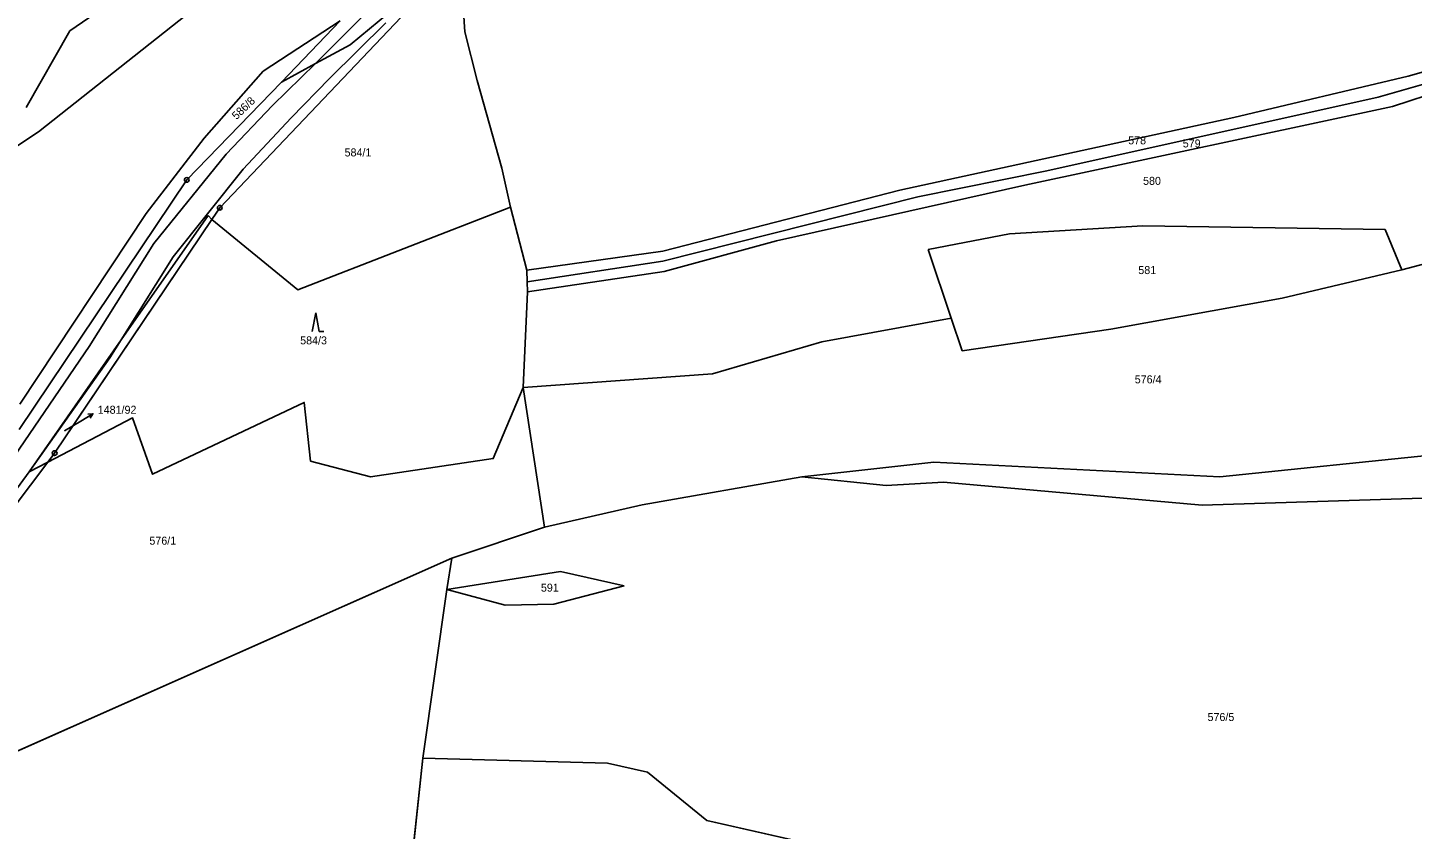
# Model space of a CAD drawing. Extents: x -760642 to -757221, y -1092371 to -1088855.
# Drawn here: x -759854.8 to -759560.7, y -1090241.2 to -1090070.9 of the extents above; entities that cross this region are included whole.
import ezdxf

# ---------------------------------------------------------------- set-up
doc = ezdxf.new("R2010")
doc.units = 0
for name, color, linetype in [('Vrstva 1', 7, 'Continuous'), ('Vrstva 16', 7, 'Continuous'), ('Vrstva 18', 7, 'Continuous'), ('Vrstva 24', 7, 'Continuous'), ('Vrstva 25', 7, 'Continuous'), ('Vrstva 30', 7, 'Continuous'), ('Vrstva 4', 7, 'Continuous')]:
    doc.layers.add(name, color=color, linetype=linetype)

msp = doc.modelspace()

# ---------------------------------------------------------------- linework, layer by layer
at = {"layer": 'Vrstva 1'}
for p, q in [((-759764.33, -1090056.94), (-759813.98, -1090109.12)), ((-759816.06, -1090064.14), (-759852.45, -1090092.99)), ((-759833.03, -1090062.75), (-759845.82, -1090071.54)), ((-759773.43, -1090063.83), (-759786.29, -1090074.49)), ((-759762.19, -1090067.41), (-759761.89, -1090071.76)), ((-759788.37, -1090069.44), (-759804.76, -1090080.12)), ((-759788.37, -1090069.44), (-759800.89, -1090082.41)), ((-759845.82, -1090071.54), (-759855.06, -1090087.82)), ((-759761.89, -1090071.76), (-759759.27, -1090082.12)), ((-759786.29, -1090074.49), (-759793.64, -1090078.47)), ((-759561.56, -1090081.2), (-759541.15, -1090075.38)), ((-759793.64, -1090078.47), (-759800.89, -1090082.41)), ((-759545.03, -1090079.06), (-759567.93, -1090085.62)), ((-759800.89, -1090082.41), (-759820.98, -1090103.22)), ((-759804.76, -1090080.12), (-759817.27, -1090094.33)), ((-759759.27, -1090082.12), (-759754.08, -1090100.68)), ((-759598.6, -1090089.96), (-759561.56, -1090081.2)), ((-759564.89, -1090087.58), (-759546.35, -1090081.56)), ((-759567.93, -1090085.62), (-759638.31, -1090101.31)), ((-759642.96, -1090104.34), (-759564.89, -1090087.58)), ((-759669.54, -1090105.36), (-759598.6, -1090089.96)), ((-759852.45, -1090092.99), (-759886.89, -1090115.79)), ((-759817.27, -1090094.33), (-759829.58, -1090110.37)), ((-759820.98, -1090103.22), (-759856.58, -1090156.24)), ((-759754.08, -1090100.68), (-759752.22, -1090108.97)), ((-759638.31, -1090101.31), (-759665.67, -1090106.78)), ((-759719.86, -1090118.35), (-759669.54, -1090105.36)), ((-759695.71, -1090116.15), (-759642.96, -1090104.34)), ((-759815.65, -1090111.6), (-759813.98, -1090109.12)), ((-759752.22, -1090108.97), (-759797.39, -1090126.57)), ((-759752.22, -1090108.97), (-759748.73, -1090122.36)), ((-759665.67, -1090106.78), (-759719.84, -1090120.5)), ((-759829.58, -1090110.37), (-759856.43, -1090150.86)), ((-759849.04, -1090161.27), (-759815.65, -1090111.6)), ((-759816.45, -1090110.76), (-759834.9, -1090137.21)), ((-759815.65, -1090111.6), (-759816.45, -1090110.76)), ((-759797.39, -1090126.57), (-759815.65, -1090111.6)), ((-759663.53, -1090118.02), (-759646.2, -1090114.65)), ((-759646.2, -1090114.65), (-759617.92, -1090112.97)), ((-759617.92, -1090112.97), (-759566.43, -1090113.75)), ((-759566.43, -1090113.75), (-759562.9, -1090122.31)), ((-759562.9, -1090122.31), (-759525.74, -1090112.63)), ((-759719.61, -1090122.7), (-759695.71, -1090116.15)), ((-759663.53, -1090118.02), (-759658.63, -1090132.56)), ((-759748.73, -1090122.36), (-759719.86, -1090118.35)), ((-759719.84, -1090120.5), (-759748.66, -1090124.88)), ((-759748.73, -1090122.36), (-759748.66, -1090124.88)), ((-759748.61, -1090126.97), (-759719.61, -1090122.7)), ((-759588.35, -1090128.36), (-759562.9, -1090122.31)), ((-759748.66, -1090124.88), (-759748.61, -1090126.97)), ((-759748.61, -1090126.97), (-759749.55, -1090147.29)), ((-759624.7, -1090134.93), (-759588.35, -1090128.36)), ((-759686.07, -1090137.62), (-759658.63, -1090132.56)), ((-759658.63, -1090132.56), (-759656.28, -1090139.55)), ((-759656.28, -1090139.55), (-759624.7, -1090134.93)), ((-759834.9, -1090137.21), (-759854.47, -1090165.26)), ((-759709.31, -1090144.41), (-759686.07, -1090137.62)), ((-759749.55, -1090147.29), (-759709.31, -1090144.41)), ((-759755.88, -1090162.42), (-759749.55, -1090147.29)), ((-759749.55, -1090147.29), (-759745.03, -1090177.01)), ((-759828.27, -1090165.76), (-759796.02, -1090150.48)), ((-759796.02, -1090150.48), (-759794.67, -1090162.97)), ((-759832.47, -1090153.8), (-759850.5, -1090163.19)), ((-759832.47, -1090153.8), (-759828.27, -1090165.76)), ((-759849.04, -1090161.27), (-759850.5, -1090163.19)), ((-759601.55, -1090166.3), (-759554.77, -1090161.52)), ((-759850.5, -1090163.19), (-759873.54, -1090193.76)), ((-759850.5, -1090163.19), (-759854.47, -1090165.26)), ((-759794.67, -1090162.97), (-759781.93, -1090166.29)), ((-759781.93, -1090166.29), (-759755.88, -1090162.42)), ((-759690.32, -1090166.29), (-759662.28, -1090163.18)), ((-759662.28, -1090163.18), (-759601.55, -1090166.3)), ((-759724.28, -1090172.25), (-759690.32, -1090166.29)), ((-759672.44, -1090168.17), (-759690.32, -1090166.29)), ((-759672.44, -1090168.17), (-759660.22, -1090167.42)), ((-759660.22, -1090167.42), (-759605.32, -1090172.34)), ((-759605.32, -1090172.34), (-759551.98, -1090170.65)), ((-759745.03, -1090177.01), (-759724.28, -1090172.25)), ((-759745.03, -1090177.01), (-759764.68, -1090183.57)), ((-759879.39, -1090234.5), (-759764.68, -1090183.57)), ((-759765.77, -1090190.22), (-759764.68, -1090183.57)), ((-759765.77, -1090190.22), (-759741.63, -1090186.4)), ((-759741.63, -1090186.4), (-759728.11, -1090189.46)), ((-759765.77, -1090190.22), (-759770.83, -1090226.08)), ((-759753.32, -1090193.58), (-759765.77, -1090190.22)), ((-759742.99, -1090193.37), (-759728.11, -1090189.46)), ((-759753.32, -1090193.58), (-759742.99, -1090193.37)), ((-759770.83, -1090226.08), (-759773.19, -1090248.13)), ((-759770.83, -1090226.08), (-759731.62, -1090227.14)), ((-759731.62, -1090227.14), (-759723.09, -1090229.04)), ((-759723.09, -1090229.04), (-759710.52, -1090239.32)), ((-759710.52, -1090239.32), (-759591.5, -1090266.26))]:
    msp.add_line(p, q, dxfattribs=at)
at = {"layer": 'Vrstva 16'}
for p, q in [((-759843.47, -1090154.44), (-759840.894, -1090152.903)), ((-759846.94, -1090156.51), (-759843.47, -1090154.44))]:
    msp.add_line(p, q, dxfattribs=at)
msp.add_lwpolyline([(-759842.009, -1090152.986), (-759840.894, -1090152.903), (-759841.496, -1090153.845)], dxfattribs=at)
at = {"layer": 'Vrstva 24'}
for centre, radius in [((-759820.98, -1090103.22), 0.5), ((-759820.98, -1090103.22), 0.0327), ((-759813.98, -1090109.12), 0.5), ((-759813.98, -1090109.12), 0.0327), ((-759849.04, -1090161.27), 0.5), ((-759849.04, -1090161.27), 0.0327)]:
    msp.add_circle(centre, radius, dxfattribs=at)
at = {"layer": 'Vrstva 25'}
for p, q in [((-759793.582, -1090131.449), (-759794.315, -1090135.449)), ((-759793.582, -1090131.449), (-759792.849, -1090135.449)), ((-759792.849, -1090135.449), (-759791.849, -1090135.449))]:
    msp.add_line(p, q, dxfattribs=at)
at = {"layer": 'Vrstva 30'}
for points in [[(-759849.343, -1090161.668), (-759850.5, -1090163.19), (-759832.47, -1090153.8), (-759828.27, -1090165.76), (-759796.02, -1090150.48), (-759794.67, -1090162.97), (-759781.93, -1090166.29), (-759755.88, -1090162.42), (-759749.55, -1090147.29), (-759748.61, -1090126.97), (-759748.66, -1090124.88), (-759748.73, -1090122.36), (-759752.22, -1090108.97), (-759797.39, -1090126.57), (-759815.65, -1090111.6), (-759845.104, -1090155.415), (-759848.761, -1090160.855)], [(-759929.701, -1090260.758), (-759917.51, -1090257.14), (-759898.46, -1090248.84), (-759883.89, -1090257.58), (-759890.91, -1090265.03), (-759887.2, -1090271.94), (-759876.5, -1090271.55), (-759822.14, -1090310.19), (-759806.41, -1090317.19), (-759797.43, -1090302.2), (-759795.55, -1090289.48), (-759792.77, -1090256.83), (-759785.94, -1090251.03), (-759773.19, -1090248.13), (-759770.83, -1090226.08), (-759765.77, -1090190.22), (-759764.68, -1090183.57), (-759879.39, -1090234.5), (-759885.88, -1090220.12), (-759893.47, -1090219.66), (-759895.457, -1090222.272)], [(-759770.83, -1090226.08), (-759773.19, -1090248.13), (-759785.94, -1090251.03), (-759792.77, -1090256.83), (-759795.55, -1090289.48), (-759775.69, -1090282.92), (-759747.96, -1090280.33), (-759657.58, -1090293.67), (-759599.82, -1090303.75), (-759513.38, -1090333.89), (-759496.36, -1090306.31), (-759495.1, -1090295.54), (-759594.27, -1090278.43), (-759591.5, -1090266.26), (-759710.52, -1090239.32), (-759723.09, -1090229.04), (-759731.62, -1090227.14), (-759770.83, -1090226.08)]]:
    msp.add_lwpolyline(points, dxfattribs=at)
for start, end in [(232.75004, 0), (0, 56.08955)]:
    msp.add_arc((-759849.04, -1090161.27), 0.5, start, end, dxfattribs=at)
at = {"layer": 'Vrstva 4'}
for p, q in [((-759792.83, -1090077.69), (-759782.1, -1090066.91)), ((-759790.67, -1090081.65), (-759778.67, -1090069.83)), ((-759802.8, -1090087.4), (-759793.64, -1090078.47)), ((-759793.64, -1090078.47), (-759792.83, -1090077.69)), ((-759798.81, -1090090.02), (-759790.67, -1090081.65)), ((-759812.61, -1090097.75), (-759802.8, -1090087.4)), ((-759809, -1090100.9), (-759798.81, -1090090.02)), ((-759827.95, -1090116.73), (-759812.61, -1090097.75)), ((-759823.84, -1090119.57), (-759809, -1090100.9)), ((-759841.73, -1090138.58), (-759827.95, -1090116.73)), ((-759823.84, -1090119.57), (-759834.9, -1090137.21)), ((-759857.48, -1090161.78), (-759841.73, -1090138.58)), ((-759834.9, -1090137.21), (-759837.31, -1090141.05)), ((-759837.31, -1090141.05), (-759854.47, -1090165.26)), ((-759854.47, -1090165.26), (-759884.18, -1090205.75))]:
    msp.add_line(p, q, dxfattribs=at)

# ---------------------------------------------------------------- texts
at = {"layer": 'Vrstva 16'}
msp.add_text('1481/92', height=1.7, dxfattribs=at).set_placement((-759839.89, -1090152.9))
at = {"layer": 'Vrstva 18'}
msp.add_text('586/8', height=1.7, rotation=43.54614, dxfattribs=at).set_placement((-759810.43, -1090090.53))
for s, height, p in [('578', 1.7, (-759621.02, -1090095.65)), ('584/1', 1.7, (-759787.46, -1090098.22)), ('579', 1.7, (-759609.43, -1090096.31)), ('580', 1.7, (-759617.86, -1090104.26)), ('581', 1.7, (-759618.87, -1090123.22)), ('584/3', 1.7, (-759796.89, -1090138.16)), ('576/4', 1.7, (-759619.63, -1090146.44)), ('1481/92', 0.1, (-759847.114, -1090156.51)), ('576/1', 1.7, (-759828.92, -1090180.72)), ('591', 1.7, (-759745.76, -1090190.7)), ('576/5', 1.7, (-759604.17, -1090218.19))]:
    msp.add_text(s, height=height, dxfattribs=at).set_placement(p)

doc.saveas('drawing.dxf')
